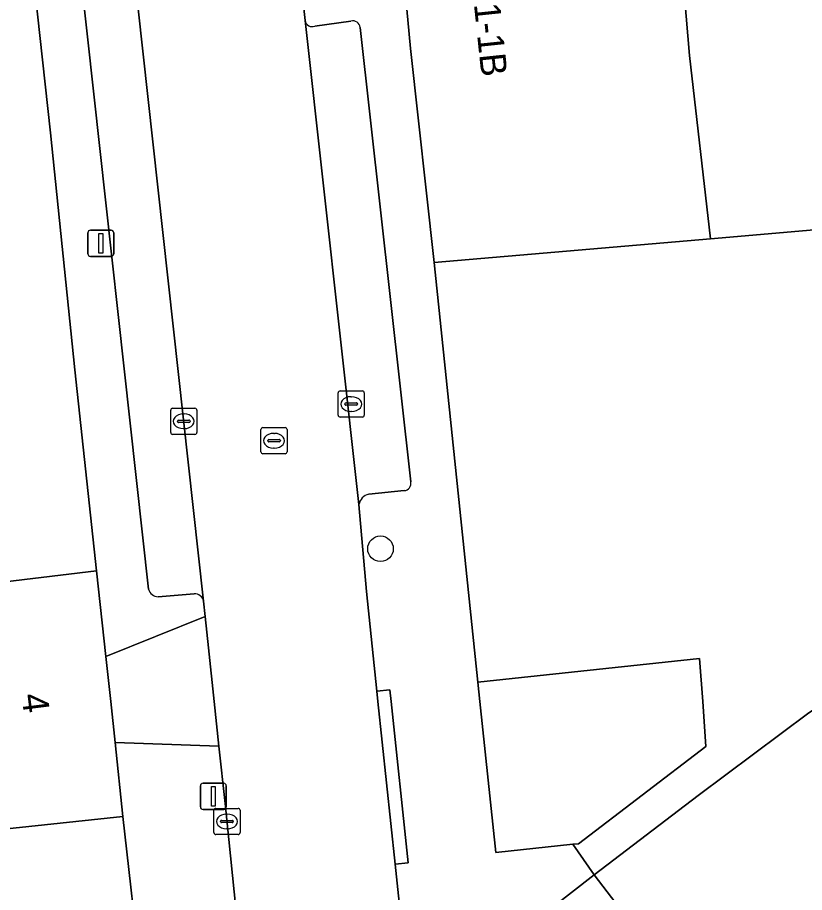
# Model space of a CAD drawing. Extents: x 159960 to 160866, y 382700 to 383354.
# Drawn here: x 160062.11 to 160092.2, y 383242.69 to 383276.15 of the extents above; entities that cross this region are included whole.
import ezdxf

# ---------------------------------------------------------------- set-up
doc = ezdxf.new("R2010")
doc.units = 0
for name, color, linetype in [('IMGEO_Boom', 7, 'Continuous'), ('IMGEO_Erf', 7, 'Continuous'), ('IMGEO_Groenvoorziening', 7, 'Continuous'), ('IMGEO_Kolk', 7, 'Continuous'), ('IMGEO_Lichtmast', 7, 'Continuous'), ('IMGEO_Muur', 7, 'Continuous'), ('IMGEO_Pand', 7, 'Continuous'), ('IMGEO_Pand_nummerreeks', 7, 'Continuous'), ('IMGEO_Parkeervlak_open', 7, 'Continuous'), ('IMGEO_Rijbaan_lokaal_open', 7, 'Continuous'), ('IMGEO_Rioolput', 7, 'Continuous'), ('IMGEO_Voetpad_open', 7, 'Continuous')]:
    doc.layers.add(name, color=color, linetype=linetype)

msp = doc.modelspace()

# ---------------------------------------------------------------- linework, layer by layer
at = {"layer": 'IMGEO_Boom'}
msp.add_circle((160075.988, 383255.836), 0.489, dxfattribs=at)
at = {"layer": 'IMGEO_Erf'}
msp.add_lwpolyline([(160088.605, 383267.694), (160078.039, 383266.783), (160079.706, 383250.732), (160088.188, 383251.638), (160088.305, 383250), (160088.426, 383248.278), (160083.563, 383244.559), (160083.337, 383244.535), (160084.155, 383243.361), (160088.128, 383246.398), (160092.357, 383249.558), (160093.037, 383250.005), (160098.692, 383254.355), (160102.463, 383257.256), (160099.564, 383262.101), (160096.951, 383260.655), (160092.853, 383268.061)], close=True, dxfattribs=at)
msp.add_lwpolyline([(160066.844, 383239.398), (160066.142, 383245.592), (160050.551, 383243.936), (160057.259, 383217.273)], dxfattribs=at)
at = {"layer": 'IMGEO_Groenvoorziening'}
msp.add_lwpolyline([(160105.966, 383214.829), (160084.155, 383243.361), (160081.782, 383241.525), (160103.571, 383213.022)], close=True, dxfattribs=at)
at = {"layer": 'IMGEO_Kolk'}
for p, q in [((160074.368, 383260.943), (160074.368, 383261.795)), ((160074.443, 383261.869), (160075.295, 383261.869)), ((160075.369, 383261.795), (160075.369, 383260.943)), ((160074.856, 383261.649), (160074.881, 383261.649)), ((160067.967, 383260.285), (160067.967, 383261.137)), ((160068.042, 383261.211), (160068.894, 383261.211)), ((160068.968, 383261.137), (160068.968, 383260.285)), ((160074.627, 383261.363), (160074.627, 383261.375)), ((160075.065, 383261.326), (160074.667, 383261.326)), ((160074.67, 383261.412), (160075.068, 383261.412)), ((160075.111, 383261.375), (160075.111, 383261.363)), ((160068.455, 383260.991), (160068.48, 383260.991)), ((160075.295, 383260.869), (160074.443, 383260.869)), ((160074.879, 383261.089), (160074.854, 383261.089)), ((160068.226, 383260.705), (160068.226, 383260.717)), ((160068.664, 383260.668), (160068.266, 383260.668)), ((160068.269, 383260.754), (160068.667, 383260.754)), ((160068.71, 383260.717), (160068.71, 383260.705)), ((160068.894, 383260.211), (160068.042, 383260.211)), ((160068.478, 383260.431), (160068.453, 383260.431)), ((160069.617, 383244.982), (160069.617, 383245.834)), ((160069.692, 383245.908), (160070.544, 383245.908)), ((160070.618, 383245.834), (160070.618, 383244.982)), ((160069.876, 383245.402), (160069.876, 383245.414)), ((160069.919, 383245.451), (160070.317, 383245.451)), ((160070.105, 383245.688), (160070.13, 383245.688)), ((160070.36, 383245.414), (160070.36, 383245.402)), ((160070.314, 383245.365), (160069.916, 383245.365)), ((160070.128, 383245.128), (160070.103, 383245.128)), ((160070.544, 383244.908), (160069.692, 383244.908))]:
    msp.add_line(p, q, dxfattribs=at)
for points in [[(160074.368, 383260.943), (160074.368, 383261.795)], [(160074.443, 383261.869), (160075.295, 383261.869)], [(160075.369, 383261.795), (160075.369, 383260.943)], [(160067.967, 383260.285), (160067.967, 383261.137)], [(160068.042, 383261.211), (160068.894, 383261.211)], [(160068.968, 383261.137), (160068.968, 383260.285)], [(160075.295, 383260.869), (160074.443, 383260.869)], [(160068.894, 383260.211), (160068.042, 383260.211)], [(160069.617, 383244.982), (160069.617, 383245.834)], [(160069.692, 383245.908), (160070.544, 383245.908)], [(160070.618, 383245.834), (160070.618, 383244.982)], [(160070.544, 383244.908), (160069.692, 383244.908)]]:
    msp.add_lwpolyline(points, dxfattribs=at)
for centre, radius, start, end in [((160074.445, 383261.793), 0.0765, 91.552, 178.448), ((160074.445, 383261.793), 0.0765, 91.552, 178.448), ((160075.293, 383261.793), 0.0765, 1.552, 88.448), ((160075.293, 383261.793), 0.0765, 1.552, 88.448), ((160068.044, 383261.135), 0.0765, 91.552, 178.448), ((160068.044, 383261.135), 0.0765, 91.552, 178.448), ((160068.892, 383261.135), 0.0765, 1.552, 88.448), ((160068.892, 383261.135), 0.0765, 1.552, 88.448), ((160074.667, 383261.372), 0.0403, 85.8775, 175.7526), ((160074.664, 383261.362), 0.0366, 178.938, 274.7102), ((160075.068, 383261.369), 0.043, 264.8664, 352.4533), ((160075.072, 383261.374), 0.0386, 1.7309, 96.639), ((160074.445, 383260.945), 0.0765, 181.552, 268.448), ((160074.445, 383260.945), 0.0765, 181.552, 268.448), ((160075.293, 383260.945), 0.0765, 271.552, 358.448), ((160075.293, 383260.945), 0.0765, 271.552, 358.448), ((160068.266, 383260.714), 0.0403, 85.8775, 175.7526), ((160068.263, 383260.704), 0.0366, 178.938, 274.7102), ((160068.667, 383260.711), 0.043, 264.8664, 352.4533), ((160068.671, 383260.716), 0.0386, 1.7309, 96.639), ((160068.044, 383260.287), 0.0765, 181.552, 268.448), ((160068.044, 383260.287), 0.0765, 181.552, 268.448), ((160068.892, 383260.287), 0.0765, 271.552, 358.448), ((160068.892, 383260.287), 0.0765, 271.552, 358.448), ((160069.694, 383245.832), 0.0765, 91.552, 178.448), ((160069.694, 383245.832), 0.0765, 91.552, 178.448), ((160070.542, 383245.832), 0.0765, 1.552, 88.448), ((160070.542, 383245.832), 0.0765, 1.552, 88.448), ((160069.916, 383245.411), 0.0403, 85.8775, 175.7526), ((160069.913, 383245.401), 0.0366, 178.938, 274.7102), ((160070.317, 383245.408), 0.043, 264.8664, 352.4533), ((160070.321, 383245.413), 0.0386, 1.7309, 96.639), ((160069.694, 383244.984), 0.0765, 181.552, 268.448), ((160069.694, 383244.984), 0.0765, 181.552, 268.448), ((160070.542, 383244.984), 0.0765, 271.552, 358.448), ((160070.542, 383244.984), 0.0765, 271.552, 358.448)]:
    msp.add_arc(centre, radius, start, end, dxfattribs=at)
for centre, major_axis, ratio, start_param, end_param in [((160074.855, 383261.369), (-0.387, 0.002), 0.722429, 4.712389, 7.853982), ((160074.88, 383261.369), (-0.39, 0.002), 0.717154, 1.570796, 4.712389), ((160068.454, 383260.711), (-0.387, 0.002), 0.722429, 4.712389, 7.853982), ((160068.479, 383260.711), (-0.39, 0.002), 0.717154, 1.570796, 4.712389), ((160070.104, 383245.408), (-0.387, 0.002), 0.722429, 4.712389, 7.853982), ((160070.129, 383245.408), (-0.39, 0.002), 0.717154, 1.570796, 4.712389)]:
    msp.add_ellipse(centre, major_axis=major_axis, ratio=ratio, start_param=start_param, end_param=end_param, dxfattribs=at)
at = {"layer": 'IMGEO_Lichtmast'}
for p, q in [((160064.799, 383267.117), (160064.799, 383267.917)), ((160064.799, 383267.917), (160064.799, 383267.117)), ((160064.899, 383268.017), (160065.689, 383268.017)), ((160065.689, 383268.017), (160064.899, 383268.017)), ((160065.789, 383267.917), (160065.789, 383267.117)), ((160065.789, 383267.117), (160065.789, 383267.917)), ((160065.689, 383267.017), (160064.899, 383267.017)), ((160064.899, 383267.017), (160065.689, 383267.017)), ((160069.104, 383245.968), (160069.104, 383246.768)), ((160069.104, 383246.768), (160069.104, 383245.968)), ((160069.204, 383246.868), (160069.994, 383246.868)), ((160069.994, 383246.868), (160069.204, 383246.868)), ((160070.094, 383246.768), (160070.094, 383245.968)), ((160070.094, 383245.968), (160070.094, 383246.768)), ((160069.994, 383245.868), (160069.204, 383245.868)), ((160069.204, 383245.868), (160069.994, 383245.868))]:
    msp.add_line(p, q, dxfattribs=at)
for points in [[(160065.219, 383267.892), (160065.369, 383267.892), (160065.369, 383267.142), (160065.219, 383267.142), (160065.219, 383267.892)], [(160069.524, 383246.743), (160069.674, 383246.743), (160069.674, 383245.993), (160069.524, 383245.993), (160069.524, 383246.743)]]:
    msp.add_lwpolyline(points, dxfattribs=at)
for centre, start, end in [((160064.899, 383267.917), 90, 180), ((160064.899, 383267.917), 90, 180), ((160065.689, 383267.917), 0, 90), ((160065.689, 383267.917), 360, 90), ((160064.899, 383267.117), 180, 270), ((160064.899, 383267.117), 180, 270), ((160065.689, 383267.117), 270, 0), ((160065.689, 383267.117), 270, 0), ((160069.204, 383246.768), 90, 180), ((160069.204, 383246.768), 90, 180), ((160069.994, 383246.768), 0, 90), ((160069.994, 383246.768), 360, 90), ((160069.204, 383245.968), 180, 270), ((160069.204, 383245.968), 180, 270), ((160069.994, 383245.968), 270, 0), ((160069.994, 383245.968), 270, 0)]:
    msp.add_arc(centre, 0.1, start, end, dxfattribs=at)
at = {"layer": 'IMGEO_Muur'}
msp.add_lwpolyline([(160078.039, 383266.783), (160079.706, 383250.732)], dxfattribs=at)
at = {"layer": 'IMGEO_Pand'}
for points in [[(160093.441, 383273.166), (160093.416, 383273.302), (160092.977, 383283.369), (160092.983, 383283.477), (160087.099, 383282.985), (160087.795, 383274.695), (160088.605, 383267.694), (160092.853, 383268.061), (160096.951, 383260.655), (160099.564, 383262.101), (160099.143, 383262.805)], [(160087.099, 383282.985), (160076.472, 383282.097), (160077.135, 383274.96), (160078.039, 383266.783), (160088.605, 383267.694), (160087.795, 383274.695)], [(160063.376, 383271.746), (160062.564, 383279.089), (160062.511, 383279.566), (160062.543, 383279.597), (160061.373, 383280.559), (160061.342, 383280.521), (160053.242, 383279.684), (160056.017, 383253.898), (160065.133, 383254.986), (160064.297, 383262.679)], [(160049.499, 383250.372), (160050.551, 383243.936), (160066.142, 383245.592), (160065.841, 383248.422), (160065.674, 383249.999), (160065.487, 383251.722), (160065.133, 383254.986), (160056.017, 383253.898), (160056.221, 383251.894), (160049.414, 383251.143)], [(160098.692, 383254.355), (160093.037, 383250.005), (160092.357, 383249.558), (160088.128, 383246.398), (160084.155, 383243.361), (160105.966, 383214.829), (160113.85, 383220.855), (160111.399, 383224.061), (160095.835, 383244.422), (160102.431, 383249.464), (160102.021, 383250)], [(160083.337, 383244.535), (160083.563, 383244.559), (160088.426, 383248.278), (160088.305, 383250), (160088.188, 383251.638), (160079.706, 383250.732), (160079.785, 383250), (160080.402, 383244.221)]]:
    msp.add_lwpolyline(points, close=True, dxfattribs=at)
at = {"layer": 'IMGEO_Parkeervlak_open'}
for points in [[(160069.226, 383253.828), (160066.525, 383278.346)], [(160064.56, 383277.501), (160067.123, 383254.29)], [(160073.105, 383276.032), (160075.159, 383257.527)], [(160074.856, 383276.01), (160073.48, 383275.819)], [(160077.144, 383258.392), (160075.209, 383275.767)], [(160075.538, 383257.928), (160076.893, 383258.059)], [(160067.488, 383253.999), (160068.862, 383254.115)]]:
    msp.add_lwpolyline(points, dxfattribs=at)
for centre, radius, start, end in [((160073.38, 383276.08), 0.279, 189.819, 290.9879), ((160074.938, 383275.752), 0.271, 3.2506, 107.6635), ((160076.87, 383258.337), 0.279, 274.6855, 11.2999), ((160075.676, 383257.418), 0.528, 105.114, 168.1172), ((160067.489, 383254.375), 0.376, 193.1002, 269.7718), ((160068.884, 383253.768), 0.347, 9.8911, 93.6001)]:
    msp.add_arc(centre, radius, start, end, dxfattribs=at)
at = {"layer": 'IMGEO_Rijbaan_lokaal_open'}
msp.add_lwpolyline([(160076.86, 383240.869), (160076.553, 383243.771), (160075.892, 383250), (160075.85, 383250.385), (160075.453, 383254.2), (160075.159, 383257.527), (160073.105, 383276.032), (160072.684, 383279.818), (160072.54, 383281.057), (160066.298, 383280.383), (160066.419, 383279.194), (160066.525, 383278.346), (160069.226, 383253.828), (160069.289, 383253.24), (160069.417, 383252.045), (160069.628, 383250), (160069.813, 383248.286), (160070.049, 383246.094), (160070.744, 383239.336)], dxfattribs=at)
at = {"layer": 'IMGEO_Rioolput'}
for p, q in [((160071.492, 383260.468), (160072.344, 383260.468)), ((160071.417, 383259.542), (160071.417, 383260.394)), ((160071.905, 383260.248), (160071.93, 383260.248)), ((160072.418, 383260.394), (160072.418, 383259.542)), ((160071.676, 383259.962), (160071.676, 383259.974)), ((160072.114, 383259.925), (160071.716, 383259.925)), ((160071.719, 383260.011), (160072.117, 383260.011)), ((160072.16, 383259.974), (160072.16, 383259.962)), ((160072.344, 383259.468), (160071.492, 383259.468)), ((160071.928, 383259.688), (160071.903, 383259.688))]:
    msp.add_line(p, q, dxfattribs=at)
for points in [[(160071.492, 383260.468), (160072.344, 383260.468)], [(160071.417, 383259.542), (160071.417, 383260.394)], [(160072.418, 383260.394), (160072.418, 383259.542)], [(160072.344, 383259.468), (160071.492, 383259.468)]]:
    msp.add_lwpolyline(points, dxfattribs=at)
for centre, radius, start, end in [((160071.494, 383260.392), 0.0765, 91.552, 178.448), ((160071.494, 383260.392), 0.0765, 91.552, 178.448), ((160072.342, 383260.392), 0.0765, 1.552, 88.448), ((160072.342, 383260.392), 0.0765, 1.552, 88.448), ((160071.716, 383259.971), 0.0403, 85.8775, 175.7526), ((160071.713, 383259.961), 0.0366, 178.938, 274.7102), ((160072.117, 383259.968), 0.043, 264.8664, 352.4533), ((160072.121, 383259.973), 0.0386, 1.7309, 96.639), ((160071.494, 383259.544), 0.0765, 181.552, 268.448), ((160071.494, 383259.544), 0.0765, 181.552, 268.448), ((160072.342, 383259.544), 0.0765, 271.552, 358.448), ((160072.342, 383259.544), 0.0765, 271.552, 358.448)]:
    msp.add_arc(centre, radius, start, end, dxfattribs=at)
for centre, major_axis, ratio, start_param, end_param in [((160071.904, 383259.968), (-0.387, 0.002), 0.722429, 4.712389, 7.853982), ((160071.929, 383259.968), (-0.39, 0.002), 0.717154, 1.570796, 4.712389)]:
    msp.add_ellipse(centre, major_axis=major_axis, ratio=ratio, start_param=start_param, end_param=end_param, dxfattribs=at)
at = {"layer": 'IMGEO_Voetpad_open'}
for points in [[(160083.756, 383231.487), (160082.599, 383233.003), (160081.152, 383235.201), (160080.07, 383237.164), (160079.542, 383238.409), (160079.438, 383238.708), (160079.376, 383239.109), (160079.403, 383239.298), (160079.505, 383239.587), (160079.646, 383239.873), (160081.782, 383241.525), (160084.155, 383243.361), (160083.337, 383244.535), (160080.402, 383244.221), (160079.785, 383250), (160079.706, 383250.732), (160078.039, 383266.783), (160077.135, 383274.96), (160076.472, 383282.097), (160072.54, 383281.057), (160072.684, 383279.818), (160073.105, 383276.032)], [(160066.419, 383279.194), (160066.298, 383280.383), (160062.543, 383279.597), (160062.511, 383279.566), (160062.564, 383279.089), (160063.376, 383271.746), (160064.297, 383262.679), (160065.133, 383254.986), (160065.487, 383251.722), (160069.289, 383253.24), (160069.226, 383253.828)], [(160067.123, 383254.29), (160064.56, 383277.501)], [(160073.48, 383275.819), (160074.856, 383276.01)], [(160075.209, 383275.767), (160077.144, 383258.392)], [(160076.893, 383258.059), (160075.538, 383257.928)], [(160075.159, 383257.527), (160075.453, 383254.2), (160075.85, 383250.385), (160076.347, 383250.437), (160076.394, 383250), (160077.05, 383243.823), (160076.553, 383243.771), (160076.86, 383240.869)], [(160068.862, 383254.115), (160067.488, 383253.999)], [(160070.744, 383239.336), (160070.049, 383246.094), (160069.813, 383248.286), (160065.841, 383248.422), (160066.142, 383245.592), (160066.844, 383239.398)]]:
    msp.add_lwpolyline(points, dxfattribs=at)
for points in [[(160069.289, 383253.24), (160065.487, 383251.722), (160065.674, 383249.999), (160065.841, 383248.422), (160069.813, 383248.286), (160069.628, 383250), (160069.417, 383252.045)], [(160077.05, 383243.823), (160076.394, 383250), (160076.347, 383250.437), (160075.85, 383250.385), (160075.892, 383250), (160076.553, 383243.771)]]:
    msp.add_lwpolyline(points, close=True, dxfattribs=at)
for centre, radius, start, end in [((160073.38, 383276.08), 0.279, 189.819, 290.9879), ((160074.938, 383275.752), 0.271, 3.2506, 107.6635), ((160076.87, 383258.337), 0.279, 274.6855, 11.2999), ((160075.676, 383257.418), 0.528, 105.114, 168.1172), ((160067.489, 383254.375), 0.376, 193.1002, 269.7718), ((160068.884, 383253.768), 0.347, 9.8911, 93.6001)]:
    msp.add_arc(centre, radius, start, end, dxfattribs=at)

# ---------------------------------------------------------------- texts
at = {"layer": 'IMGEO_Pand_nummerreeks'}
for s, rotation, p in [('1-1B', 275.9643, (160079.558, 383276.663)), ('4', 277.1224, (160062.264, 383250.252))]:
    msp.add_text(s, height=1, rotation=rotation, dxfattribs=at).set_placement(p)

doc.saveas('drawing.dxf')
